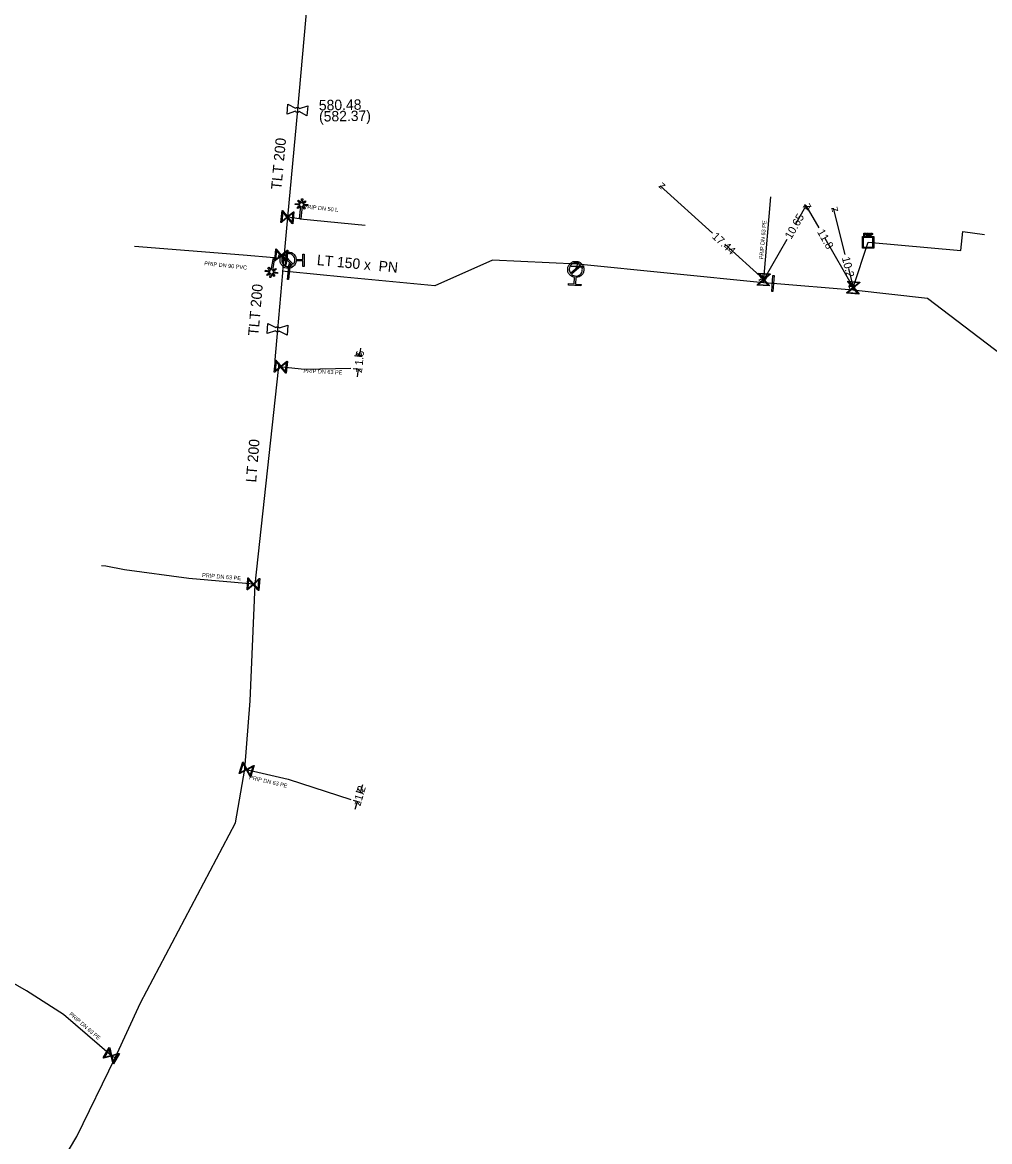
# Model space of a CAD drawing. Extents: x -643842 to -636370, y -1119190 to -1110210.
# Drawn here: x -642400.2 to -642279.4, y -1114353.3 to -1114213.4 of the extents above; entities that cross this region are included whole.
import ezdxf

# ---------------------------------------------------------------- set-up
doc = ezdxf.new("R2010")
doc.units = 0
for name, color, linetype in [('2', 7, 'Continuous'), ('22', 7, 'Continuous'), ('Default', 7, 'Continuous'), ('Level 10', 7, 'Continuous'), ('Level 16', 7, 'Continuous'), ('Level 18', 7, 'Continuous'), ('Level 20', 7, 'Continuous'), ('Level 21', 7, 'Continuous'), ('Level 23', 7, 'Continuous'), ('Level 27', 7, 'Continuous'), ('Level 28', 7, 'Continuous'), ('Level 33', 7, 'Continuous')]:
    doc.layers.add(name, color=color, linetype=linetype)

msp = doc.modelspace()

# ---------------------------------------------------------------- linework, layer by layer
at = {"layer": '2'}
for points in [[(-642365.4, -1114236), (-642365.35, -1114235.46), (-642365.2, -1114235.48), (-642365.25, -1114236.01), (-642364.89, -1114235.71), (-642364.79, -1114235.83), (-642365.15, -1114236.13), (-642364.57, -1114236.18), (-642364.59, -1114236.34), (-642365.17, -1114236.28), (-642364.87, -1114236.65), (-642364.99, -1114236.75), (-642365.28, -1114236.39), (-642365.43, -1114237.97), (-642365.59, -1114237.95), (-642365.44, -1114236.37), (-642365.8, -1114236.67), (-642365.9, -1114236.55), (-642365.54, -1114236.25), (-642366.12, -1114236.2), (-642366.1, -1114236.04), (-642365.53, -1114236.09), (-642365.83, -1114235.74), (-642365.71, -1114235.64), (-642365.4, -1114236)], [(-642369.06, -1114244.79), (-642369.16, -1114245.32), (-642369.31, -1114245.29), (-642369.21, -1114244.77), (-642369.6, -1114245.04), (-642369.69, -1114244.91), (-642369.31, -1114244.64), (-642369.87, -1114244.54), (-642369.84, -1114244.38), (-642369.27, -1114244.49), (-642369.54, -1114244.1), (-642369.41, -1114244.01), (-642369.15, -1114244.39), (-642368.86, -1114242.84), (-642368.71, -1114242.86), (-642368.99, -1114244.43), (-642368.6, -1114244.16), (-642368.52, -1114244.29), (-642368.91, -1114244.56), (-642368.33, -1114244.66), (-642368.36, -1114244.82), (-642368.92, -1114244.71), (-642368.66, -1114245.09), (-642368.79, -1114245.18), (-642369.06, -1114244.79)]]:
    msp.add_lwpolyline(points, dxfattribs=at)
at = {"layer": 'Default'}
for points in [[(-642366.08, -1114224.14), (-642366.04, -1114224.1), (-642365.99, -1114224.08), (-642365.91, -1114224.04), (-642365.83, -1114224.05), (-642365.75, -1114224.06), (-642365.68, -1114224.1), (-642365.64, -1114224.13), (-642365.6, -1114224.18)], [(-642365.64, -1114224.58), (-642365.68, -1114224.62), (-642365.73, -1114224.64), (-642365.8, -1114224.68), (-642365.89, -1114224.67), (-642365.97, -1114224.66), (-642366.04, -1114224.62), (-642366.08, -1114224.59), (-642366.11, -1114224.54)], [(-642294.99, -1114239.75), (-642294.95, -1114239.75), (-642294.93, -1114239.76), (-642294.91, -1114239.76), (-642294.89, -1114239.78), (-642294.87, -1114239.79), (-642294.86, -1114239.81), (-642294.85, -1114239.83), (-642294.85, -1114239.86), (-642294.85, -1114239.91), (-642294.88, -1114239.94), (-642294.91, -1114239.97), (-642294.98, -1114239.97)], [(-642294.98, -1114239.93), (-642294.94, -1114239.93), (-642294.92, -1114239.91), (-642294.9, -1114239.89), (-642294.9, -1114239.86), (-642294.9, -1114239.84), (-642294.91, -1114239.82), (-642294.92, -1114239.81), (-642294.94, -1114239.8), (-642294.95, -1114239.8), (-642294.99, -1114239.8)], [(-642294.6, -1114240.04), (-642294.62, -1114240.01), (-642294.63, -1114239.99), (-642294.64, -1114239.97), (-642294.65, -1114239.97), (-642294.66, -1114239.96), (-642294.68, -1114239.96), (-642294.68, -1114239.95), (-642294.7, -1114239.95)], [(-642294.66, -1114239.91), (-642294.62, -1114239.91), (-642294.6, -1114239.91), (-642294.59, -1114239.9), (-642294.58, -1114239.89), (-642294.57, -1114239.87), (-642294.57, -1114239.85), (-642294.57, -1114239.83), (-642294.59, -1114239.81), (-642294.6, -1114239.8), (-642294.64, -1114239.8)], [(-642294.65, -1114239.75), (-642294.6, -1114239.75), (-642294.57, -1114239.76), (-642294.55, -1114239.77), (-642294.53, -1114239.8), (-642294.52, -1114239.82), (-642294.52, -1114239.85), (-642294.52, -1114239.89), (-642294.54, -1114239.92), (-642294.57, -1114239.94), (-642294.62, -1114239.95), (-642294.6, -1114239.96), (-642294.59, -1114239.97), (-642294.57, -1114239.99), (-642294.55, -1114240.02)], [(-642294.19, -1114239.76), (-642294.15, -1114239.76), (-642294.13, -1114239.76), (-642294.11, -1114239.76), (-642294.09, -1114239.78), (-642294.07, -1114239.79), (-642294.06, -1114239.81), (-642294.05, -1114239.83), (-642294.05, -1114239.86), (-642294.05, -1114239.91), (-642294.08, -1114239.94), (-642294.11, -1114239.97), (-642294.18, -1114239.97)], [(-642294.18, -1114239.93), (-642294.14, -1114239.93), (-642294.12, -1114239.91), (-642294.1, -1114239.89), (-642294.1, -1114239.86), (-642294.1, -1114239.84), (-642294.11, -1114239.82), (-642294.12, -1114239.81), (-642294.14, -1114239.8), (-642294.15, -1114239.8), (-642294.18, -1114239.8)], [(-642366.01, -1114243.23), (-642366.05, -1114243.59), (-642366.31, -1114243.85), (-642366.61, -1114244.13), (-642367.02, -1114244.13), (-642367.44, -1114244.13), (-642367.72, -1114243.83), (-642368.01, -1114243.53), (-642368.01, -1114243.12), (-642368.01, -1114242.71), (-642367.71, -1114242.42), (-642367.42, -1114242.13), (-642367, -1114242.13), (-642366.59, -1114242.13), (-642366.3, -1114242.43), (-642366.04, -1114242.69), (-642366.01, -1114243.05)], [(-642366.38, -1114243.64), (-642366.2, -1114243.43), (-642366.2, -1114243.14), (-642366.19, -1114242.8), (-642366.43, -1114242.56), (-642366.66, -1114242.32), (-642367, -1114242.32), (-642367.29, -1114242.31), (-642367.51, -1114242.49)], [(-642367.64, -1114242.62), (-642367.82, -1114242.83), (-642367.82, -1114243.12), (-642367.82, -1114243.46), (-642367.59, -1114243.7), (-642367.35, -1114243.94), (-642367.02, -1114243.94), (-642366.73, -1114243.94), (-642366.51, -1114243.77)], [(-642331.26, -1114245.29), (-642331.62, -1114245.23), (-642331.86, -1114244.96), (-642332.13, -1114244.64), (-642332.1, -1114244.23), (-642332.07, -1114243.81), (-642331.75, -1114243.54), (-642331.44, -1114243.27), (-642331.03, -1114243.3), (-642330.62, -1114243.33), (-642330.34, -1114243.64), (-642330.07, -1114243.96), (-642330.1, -1114244.37), (-642330.13, -1114244.78), (-642330.44, -1114245.06), (-642330.72, -1114245.3), (-642331.08, -1114245.3)], [(-642330.55, -1114243.7), (-642330.75, -1114243.51), (-642331.04, -1114243.49), (-642331.38, -1114243.47), (-642331.63, -1114243.69), (-642331.88, -1114243.91), (-642331.91, -1114244.24), (-642331.93, -1114244.53), (-642331.77, -1114244.76)], [(-642331.65, -1114244.9), (-642331.45, -1114245.09), (-642331.16, -1114245.11), (-642330.82, -1114245.14), (-642330.56, -1114244.92), (-642330.31, -1114244.7), (-642330.29, -1114244.36), (-642330.27, -1114244.07), (-642330.43, -1114243.84)], [(-642368.12, -1114252.01), (-642368.16, -1114252.04), (-642368.21, -1114252.06), (-642368.29, -1114252.1), (-642368.37, -1114252.09), (-642368.45, -1114252.09), (-642368.52, -1114252.04), (-642368.57, -1114252.01), (-642368.6, -1114251.96)], [(-642368.56, -1114251.56), (-642368.52, -1114251.52), (-642368.47, -1114251.5), (-642368.4, -1114251.46), (-642368.32, -1114251.47), (-642368.24, -1114251.48), (-642368.16, -1114251.53), (-642368.12, -1114251.56), (-642368.09, -1114251.6)]]:
    msp.add_open_spline(points, degree=3, dxfattribs=at)
at = {"layer": 'Level 10'}
for points in [[(-642314.03, -1114239.75), (-642320.55, -1114233.83)], [(-642303.69, -1114238.69), (-642302.32, -1114236.32)], [(-642300.72, -1114239.1), (-642302.32, -1114236.32)], [(-642297.48, -1114242.43), (-642298.92, -1114236.66)], [(-642304.77, -1114240.56), (-642307.64, -1114245.55)], [(-642300, -1114240.37), (-642296.45, -1114246.56)], [(-642312.48, -1114241.15), (-642307.64, -1114245.55)], [(-642297.05, -1114244.16), (-642296.45, -1114246.56)], [(-642357.99, -1114254.13), (-642358.09, -1114255.13)], [(-642358.73, -1114255.06), (-642357.79, -1114255.16)], [(-642358.89, -1114256.65), (-642357.96, -1114256.75)], [(-642358.36, -1114257.71), (-642358.25, -1114256.72)], [(-642358.56, -1114309.46), (-642357.72, -1114309.71)], [(-642357.73, -1114308.67), (-642358.01, -1114309.63)], [(-642358.9, -1114310.62), (-642358.06, -1114310.86)], [(-642358.63, -1114311.74), (-642358.35, -1114310.78)]]:
    msp.add_lwpolyline(points, dxfattribs=at)
at = {"layer": 'Level 16'}
for points in [[(-642367.93, -1114238.43), (-642367.78, -1114236.94), (-642367.72, -1114236.95), (-642367.64, -1114237.05), (-642367.11, -1114237.7), (-642366.36, -1114237.08), (-642366.29, -1114237.09), (-642366.44, -1114238.58), (-642366.5, -1114238.57), (-642367.12, -1114237.82), (-642367.77, -1114238.35), (-642367.86, -1114238.44), (-642367.93, -1114238.43)], [(-642367.82, -1114238.29), (-642367.17, -1114237.75), (-642367.7, -1114237.11), (-642367.82, -1114238.29)], [(-642366.4, -1114237.23), (-642367.05, -1114237.77), (-642366.52, -1114238.41), (-642366.4, -1114237.23)], [(-642368.7, -1114243.23), (-642368.55, -1114241.74), (-642368.49, -1114241.75), (-642368.41, -1114241.85), (-642367.88, -1114242.5), (-642367.13, -1114241.88), (-642367.06, -1114241.89), (-642367.21, -1114243.38), (-642367.27, -1114243.37), (-642367.89, -1114242.62), (-642368.54, -1114243.15), (-642368.63, -1114243.24), (-642368.7, -1114243.23)], [(-642368.59, -1114243.09), (-642367.94, -1114242.55), (-642368.47, -1114241.91), (-642368.59, -1114243.09)], [(-642367.17, -1114242.03), (-642367.82, -1114242.57), (-642367.29, -1114243.21), (-642367.17, -1114242.03)], [(-642367.14, -1114242.33), (-642367.31, -1114243.82), (-642367.4, -1114243.81), (-642367.23, -1114242.32), (-642367.14, -1114242.33)], [(-642366.77, -1114243.58), (-642366.99, -1114245.57), (-642367.11, -1114245.56), (-642366.89, -1114243.57), (-642366.77, -1114243.58)], [(-642331.7, -1114243.84), (-642330.2, -1114243.94), (-642330.2, -1114244.04), (-642331.7, -1114243.94), (-642331.7, -1114243.84)], [(-642308.34, -1114244.75), (-642306.84, -1114244.85), (-642306.85, -1114244.92), (-642306.95, -1114245), (-642307.58, -1114245.55), (-642306.94, -1114246.28), (-642306.94, -1114246.35), (-642308.44, -1114246.25), (-642308.43, -1114246.18), (-642307.7, -1114245.55), (-642308.26, -1114244.91), (-642308.34, -1114244.82), (-642308.34, -1114244.75)], [(-642308.19, -1114244.86), (-642307.64, -1114245.49), (-642307.01, -1114244.93), (-642308.19, -1114244.86)], [(-642306.35, -1114245.07), (-642306.51, -1114247.07), (-642306.64, -1114247.06), (-642306.48, -1114245.06), (-642306.35, -1114245.07)], [(-642307.09, -1114246.24), (-642307.64, -1114245.61), (-642308.27, -1114246.17), (-642307.09, -1114246.24)], [(-642297.13, -1114245.74), (-642295.64, -1114245.87), (-642295.64, -1114245.94), (-642295.74, -1114246.02), (-642296.39, -1114246.56), (-642295.76, -1114247.3), (-642295.77, -1114247.37), (-642297.26, -1114247.24), (-642297.26, -1114247.17), (-642296.51, -1114246.55), (-642297.05, -1114245.91), (-642297.14, -1114245.81), (-642297.13, -1114245.74)], [(-642295.91, -1114247.26), (-642296.45, -1114246.62), (-642297.1, -1114247.16), (-642295.91, -1114247.26)], [(-642296.98, -1114245.85), (-642296.44, -1114246.49), (-642295.8, -1114245.95), (-642296.98, -1114245.85)], [(-642368.75, -1114257.12), (-642368.6, -1114255.63), (-642368.54, -1114255.64), (-642368.46, -1114255.74), (-642367.93, -1114256.39), (-642367.18, -1114255.77), (-642367.11, -1114255.78), (-642367.26, -1114257.27), (-642367.32, -1114257.26), (-642367.94, -1114256.51), (-642368.59, -1114257.04), (-642368.68, -1114257.13), (-642368.75, -1114257.12)], [(-642368.64, -1114256.98), (-642367.99, -1114256.44), (-642368.52, -1114255.8), (-642368.64, -1114256.98)], [(-642367.22, -1114255.92), (-642367.87, -1114256.46), (-642367.34, -1114257.1), (-642367.22, -1114255.92)], [(-642370.57, -1114282.92), (-642370.66, -1114284.41), (-642370.72, -1114284.41), (-642370.8, -1114284.31), (-642371.36, -1114283.68), (-642372.09, -1114284.33), (-642372.15, -1114284.32), (-642372.06, -1114282.83), (-642372, -1114282.83), (-642371.35, -1114283.56), (-642370.73, -1114283), (-642370.63, -1114282.91), (-642370.57, -1114282.92)], [(-642372.05, -1114284.18), (-642371.42, -1114283.62), (-642371.98, -1114282.99), (-642372.05, -1114284.18)], [(-642370.67, -1114283.07), (-642371.3, -1114283.62), (-642370.74, -1114284.25), (-642370.67, -1114283.07)], [(-642371.26, -1114306.28), (-642371.71, -1114307.71), (-642371.77, -1114307.69), (-642371.82, -1114307.58), (-642372.21, -1114306.83), (-642373.07, -1114307.28), (-642373.14, -1114307.26), (-642372.69, -1114305.83), (-642372.62, -1114305.85), (-642372.18, -1114306.71), (-642371.43, -1114306.32), (-642371.32, -1114306.26), (-642371.26, -1114306.28)], [(-642373, -1114307.14), (-642372.25, -1114306.75), (-642372.64, -1114306.01), (-642373, -1114307.14)], [(-642371.39, -1114306.4), (-642372.14, -1114306.79), (-642371.75, -1114307.53), (-642371.39, -1114306.4)], [(-642388.06, -1114342.27), (-642388.83, -1114343.56), (-642388.88, -1114343.52), (-642388.91, -1114343.4), (-642389.12, -1114342.58), (-642390.06, -1114342.83), (-642390.12, -1114342.79), (-642389.36, -1114341.5), (-642389.3, -1114341.54), (-642389.06, -1114342.48), (-642388.25, -1114342.27), (-642388.12, -1114342.23), (-642388.06, -1114342.27)], [(-642389.96, -1114342.71), (-642389.14, -1114342.5), (-642389.35, -1114341.69), (-642389.96, -1114342.71)], [(-642388.23, -1114342.35), (-642389.04, -1114342.56), (-642388.83, -1114343.37), (-642388.23, -1114342.35)]]:
    msp.add_lwpolyline(points, dxfattribs=at)
at = {"layer": 'Level 18'}
for points in [[(-642293.9, -1114240.18), (-642293.9, -1114241.63), (-642295.32, -1114241.63), (-642295.32, -1114240.18), (-642293.9, -1114240.18)], [(-642295.2, -1114240.3), (-642295.2, -1114241.51), (-642294.02, -1114241.51), (-642294.02, -1114240.3), (-642295.2, -1114240.3)], [(-642295.12, -1114240.11), (-642295.12, -1114239.75), (-642294.99, -1114239.75)], [(-642294.98, -1114239.97), (-642295.08, -1114239.97), (-642295.08, -1114240.11), (-642295.12, -1114240.11)], [(-642294.99, -1114239.8), (-642295.08, -1114239.8), (-642295.08, -1114239.93)], [(-642295.08, -1114239.93), (-642294.98, -1114239.93)], [(-642294.8, -1114240.11), (-642294.8, -1114239.75), (-642294.65, -1114239.75)], [(-642294.7, -1114239.95), (-642294.76, -1114239.95), (-642294.76, -1114240.11), (-642294.8, -1114240.11)], [(-642294.64, -1114239.8), (-642294.76, -1114239.8), (-642294.76, -1114239.91)], [(-642294.76, -1114239.91), (-642294.66, -1114239.91)], [(-642294.55, -1114240.02), (-642294.49, -1114240.11), (-642294.55, -1114240.11), (-642294.6, -1114240.04)], [(-642294.44, -1114240.12), (-642294.44, -1114239.76), (-642294.39, -1114239.76), (-642294.39, -1114240.12), (-642294.44, -1114240.12)], [(-642294.32, -1114240.12), (-642294.32, -1114239.76), (-642294.19, -1114239.76)], [(-642294.18, -1114239.97), (-642294.28, -1114239.97), (-642294.28, -1114240.12), (-642294.32, -1114240.12)], [(-642294.18, -1114239.8), (-642294.28, -1114239.8), (-642294.28, -1114239.93)], [(-642294.28, -1114239.93), (-642294.18, -1114239.93)]]:
    msp.add_lwpolyline(points, dxfattribs=at)
at = {"layer": 'Level 21'}
for points in [[(-642363.33, -1114194.97), (-642363.38, -1114195.39), (-642363.4, -1114195.59), (-642363.42, -1114195.8), (-642363.62, -1114199.19), (-642363.84, -1114202.79), (-642364.2, -1114206.53), (-642364.43, -1114208.46), (-642365.86, -1114224.36), (-642367.11, -1114237.76), (-642367.53, -1114242.35), (-642367.58, -1114242.6), (-642367.6, -1114242.82), (-642367.64, -1114243.32), (-642367.7, -1114244.22), (-642367.72, -1114244.47)], [(-642227.08, -1114294.2), (-642234.93, -1114297.5), (-642241.35, -1114300.17), (-642243.83, -1114295.32), (-642252.15, -1114274.63), (-642287.17, -1114247.94), (-642296.48, -1114246.87), (-642306.5, -1114246.07), (-642307.68, -1114245.97), (-642330.89, -1114243.64), (-642341.51, -1114243.15), (-642348.7, -1114246.35), (-642360.07, -1114245.24), (-642366.79, -1114244.59)], [(-642367.72, -1114244.47), (-642367.74, -1114244.72), (-642368.34, -1114251.78), (-642368.67, -1114255.6), (-642368.67, -1114255.85), (-642368.2, -1114255.96), (-642368.21, -1114256.43), (-642368.24, -1114256.8)], [(-642367.72, -1114244.47), (-642367.06, -1114244.56), (-642366.94, -1114244.57), (-642366.79, -1114244.59)], [(-642388.63, -1114342.81), (-642385.46, -1114335.92), (-642373.58, -1114313.43), (-642372.42, -1114306.72), (-642371.77, -1114298.17), (-642371.12, -1114283.66), (-642368.24, -1114256.8)], [(-642396.92, -1114358.57), (-642393.42, -1114352.62), (-642388.63, -1114342.81)]]:
    msp.add_lwpolyline(points, dxfattribs=at)
at = {"layer": 'Level 23'}
for points in [[(-642307.68, -1114245.97), (-642307.64, -1114245.55), (-642306.75, -1114235.22)], [(-642365.51, -1114237.96), (-642365.62, -1114237.9), (-642365.66, -1114237.99), (-642367.02, -1114237.78), (-642367.11, -1114237.76)], [(-642365.51, -1114237.96), (-642357.41, -1114238.76)], [(-642296.48, -1114246.87), (-642296.45, -1114246.56), (-642294.61, -1114240.9), (-642283.01, -1114241.94), (-642282.76, -1114239.57), (-642280.06, -1114239.91)], [(-642368.78, -1114242.85), (-642372.64, -1114242.51), (-642386.2, -1114241.42)], [(-642367.58, -1114242.6), (-642367.88, -1114242.56), (-642368.17, -1114242.53), (-642368.29, -1114242.94), (-642368.78, -1114242.85)], [(-642367.01, -1114243.13), (-642367.14, -1114243.1), (-642367.27, -1114243.07), (-642367.42, -1114243.07), (-642367.62, -1114243.07)], [(-642331.1, -1114244.3), (-642330.95, -1114243.94), (-642330.89, -1114243.64)], [(-642368.21, -1114256.43), (-642367.93, -1114256.45), (-642367.78, -1114256.47), (-642364.98, -1114256.75), (-642359.19, -1114256.62)], [(-642371.12, -1114283.66), (-642371.36, -1114283.62), (-642379.43, -1114282.92), (-642387.44, -1114281.81), (-642389.78, -1114281.38), (-642390.33, -1114281.32)], [(-642372.42, -1114306.72), (-642367.03, -1114307.96), (-642359.19, -1114310.53)], [(-642395.05, -1114337.38), (-642399.68, -1114334.41), (-642415.47, -1114325.35), (-642425.21, -1114320.84)], [(-642388.63, -1114342.81), (-642389.09, -1114342.53), (-642395.05, -1114337.38)]]:
    msp.add_lwpolyline(points, dxfattribs=at)
at = {"layer": 'Level 28'}
for points in [[(-642366.11, -1114224.54), (-642367.16, -1114224.88), (-642367.05, -1114223.63), (-642366.08, -1114224.14)], [(-642364.56, -1114223.84), (-642364.67, -1114225.09), (-642365.64, -1114224.58)], [(-642365.6, -1114224.18), (-642364.56, -1114223.84)], [(-642368.6, -1114251.96), (-642369.64, -1114252.3), (-642369.54, -1114251.05), (-642368.56, -1114251.56)], [(-642367.04, -1114251.27), (-642367.15, -1114252.51), (-642368.12, -1114252.01)], [(-642368.09, -1114251.6), (-642367.04, -1114251.27)]]:
    msp.add_lwpolyline(points, dxfattribs=at)
at = {"layer": 'Level 33'}
for points in [[(-642366.01, -1114243.05), (-642365.19, -1114243.06), (-642365.19, -1114242.37), (-642365, -1114242.37), (-642365.02, -1114243.93), (-642365.2, -1114243.93), (-642365.19, -1114243.24), (-642366.01, -1114243.23)], [(-642366.51, -1114243.77), (-642367.64, -1114242.62)], [(-642367.51, -1114242.49), (-642366.38, -1114243.64)], [(-642331.77, -1114244.76), (-642330.55, -1114243.7)], [(-642330.43, -1114243.84), (-642331.65, -1114244.9)], [(-642331.08, -1114245.3), (-642331.14, -1114246.12), (-642330.45, -1114246.17), (-642330.46, -1114246.35), (-642332.02, -1114246.24), (-642332.01, -1114246.06), (-642331.32, -1114246.11), (-642331.26, -1114245.29)]]:
    msp.add_lwpolyline(points, dxfattribs=at)

# ---------------------------------------------------------------- texts
at = {"layer": '22'}
for s, rotation, p in [('PRIP DN 50 L', 354.0533, (-642365.1, -1114236.66)), ('PRIP DN 63 PE', 85.0959, (-642307.71, -1114243.05)), ('PRIP DN 90 PVC', 354.0747, (-642377.51, -1114243.77)), ('PRIP DN 63 PE', 357.2651, (-642365.12, -1114257.19)), ('PRIP DN 63 PE', 355.0425, (-642377.78, -1114282.71)), ('PRIP DN 63 PE', 346.9908, (-642371.92, -1114307.97)), ('PRIP DN 63 PE', 319.1567, (-642394.4, -1114337.41))]:
    msp.add_text(s, height=0.5, rotation=rotation, dxfattribs=at).set_placement(p)
at = {"layer": 'Level 10'}
for s, rotation, p in [('z', 137.7661, (-642319.84, -1114233.8)), ('z', 60.0417, (-642302.14, -1114237)), ('z', 119.8328, (-642301.64, -1114236.51)), ('z', 104.0145, (-642298.31, -1114237.02)), ('10.65', 60.0417, (-642304.21, -1114240.6)), ('11.8', 299.8328, (-642301.01, -1114239.61)), ('17.44', 317.7661, (-642314.18, -1114240.29)), ('10.2', 284.0144, (-642297.89, -1114242.84)), ('z', 317.7661, (-642308.35, -1114245.58)), ('z', 240.0417, (-642307.82, -1114244.87)), ('z', 299.8328, (-642297.13, -1114246.37)), ('z', 284.0145, (-642297.06, -1114246.19)), ('1.6', 84.186, (-642357.71, -1114256.34)), ('z', 264.186, (-642358.54, -1114254.58)), ('z', 84.186, (-642357.81, -1114257.26)), ('1.2', 73.6347, (-642357.82, -1114310.75)), ('z', 253.6347, (-642358.35, -1114309.01)), ('z', 73.6347, (-642358.01, -1114311.4))]:
    msp.add_text(s, height=1, rotation=rotation, dxfattribs=at).set_placement(p)
at = {"layer": 'Level 20'}
for s, rotation, p in [('TLT 200', 84.6707, (-642367.87, -1114234.37)), ('LT 150 x  PN ', 354.4397, (-642363.47, -1114243.74)), ('TLT 200', 85.1144, (-642370.73, -1114252.62)), ('LT 200', 85.2624, (-642371.02, -1114270.94))]:
    msp.add_text(s, height=1.3, rotation=rotation, dxfattribs=at).set_placement(p)
at = {"layer": 'Level 27'}
for s, p in [('580.48', (-642363.17, -1114224.43)), ('(582.37)', (-642363.15, -1114225.83))]:
    msp.add_text(s, height=1.3, rotation=1, dxfattribs=at).set_placement(p)

doc.saveas('drawing.dxf')
